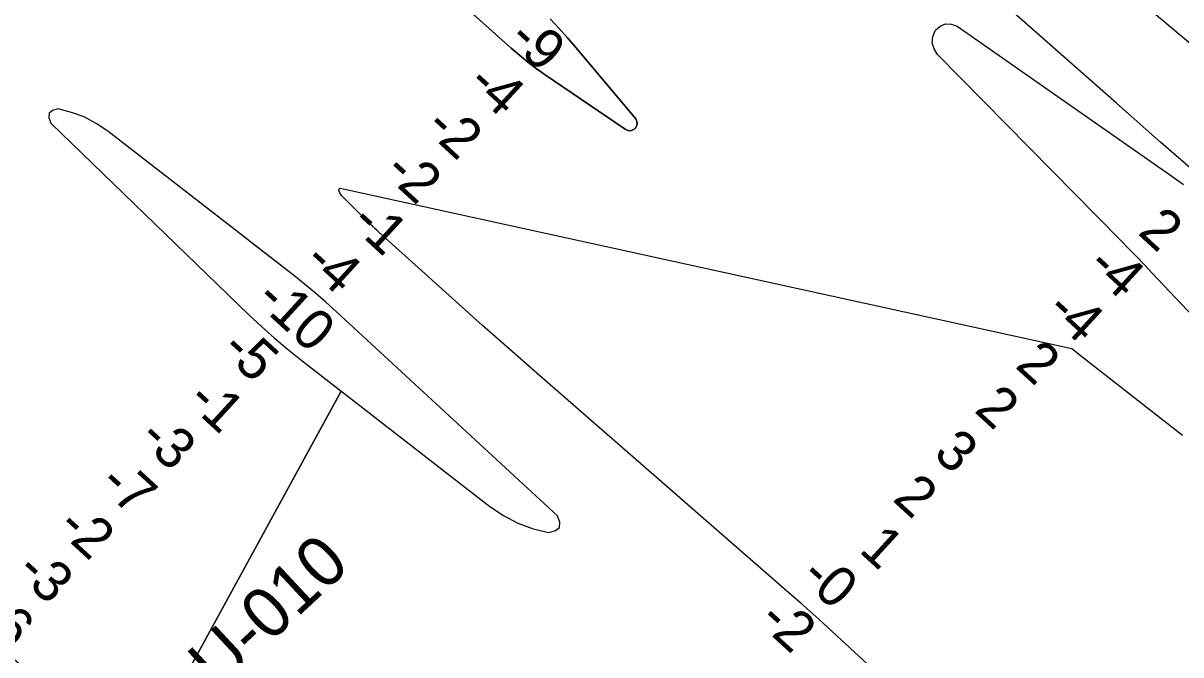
# Model space of a CAD drawing. Extents: x 3180038 to 3217926, y 922069 to 947485.
# Drawn here: x 3203168 to 3205085, y 935832 to 936878 of the extents above; entities that cross this region are included whole.
import ezdxf

# ---------------------------------------------------------------- set-up
doc = ezdxf.new("R2010")
doc.units = 0
for name, color, linetype in [('V-RIVR-RANG', 7, 'Continuous'), ('V-RIVR-RANG-IDEN', 7, 'Continuous'), ('V-TOPO-DPTH', 7, 'Continuous'), ('V-TOPO-MINR', 7, 'Continuous')]:
    doc.layers.add(name, color=color, linetype=linetype)

msp = doc.modelspace()

# ---------------------------------------------------------------- linework, layer by layer
at = {"layer": 'V-TOPO-DPTH'}
for points in [[(3204040.6, 936885.2), (3204055, 936869.7), (3204069.1, 936853.8), (3204082.9, 936837.7), (3204182.3, 936719.3), (3204184.2, 936715.2), (3204184.9, 936711.3), (3204183.8, 936707.4), (3204181.4, 936703.6), (3204177.5, 936701.2), (3204173.4, 936699.9), (3204169.2, 936700.5), (3204164.8, 936702.2), (3204032.2, 936792.6), (3204017.6, 936802.9), (3204003.4, 936813.6), (3203989.6, 936824.9), (3203976, 936836.5), (3203785.9, 937006.9)], [(3203799.3, 936994.9), (3203976, 936836.5), (3203989.6, 936824.9), (3204003.4, 936813.6), (3204017.6, 936802.9), (3204032.2, 936792.6), (3204164.8, 936702.2), (3204169.2, 936700.5), (3204173.4, 936699.9), (3204177.5, 936701.2), (3204181.4, 936703.6), (3204183.8, 936707.4), (3204184.9, 936711.3), (3204184.2, 936715.2), (3204182.3, 936719.3), (3204082.9, 936837.7), (3204069.1, 936853.8), (3204055, 936869.7), (3204040.6, 936885.2)], [(3203268.8, 936722.6), (3203247.6, 936730.3), (3203225.5, 936736.1), (3203216.3, 936733.4), (3203210.6, 936728.8), (3203210.2, 936721.5), (3203213.3, 936712.5), (3203541.6, 936395.2), (3203562.2, 936375.8), (3203583.3, 936357), (3203604.9, 936338.8), (3203627, 936321.1), (3203694.3, 936268.8)], [(3203651.6, 936431.1), (3203633.6, 936445.9), (3203615.3, 936460.5), (3203307.6, 936699.2), (3203288.6, 936711.9), (3203268.8, 936722.6), (3203247.6, 936730.3), (3203225.5, 936736.1), (3203216.3, 936733.4), (3203210.6, 936728.8), (3203210.2, 936721.5), (3203213.3, 936712.5), (3203541.6, 936395.2), (3203562.2, 936375.8), (3203583.3, 936357), (3203604.9, 936338.8), (3203627, 936321.1), (3203940.5, 936077.7), (3203963.2, 936062.6), (3203986.9, 936050), (3204012.2, 936041), (3204038.6, 936034.4), (3204049.4, 936037.8), (3204056.1, 936043.2), (3204056.4, 936051.8), (3204052.5, 936062.5), (3203686.6, 936400.2), (3203669.2, 936415.8), (3203651.6, 936431.1)], [(3203545, 936515), (3203538.5, 936520.1), (3203307.6, 936699.2), (3203288.6, 936711.9), (3203268.8, 936722.6)], [(3203367.3, 935627), (3203351.3, 935641.7), (3203694.3, 936268.8), (3203703.1, 936262), (3203940.5, 936077.7), (3203963.2, 936062.6), (3203986.9, 936050), (3204012.2, 936041), (3204038.6, 936034.4), (3204049.4, 936037.8), (3204056.1, 936043.2), (3204056.4, 936051.8), (3204052.5, 936062.5), (3203686.6, 936400.2), (3203669.2, 936415.8), (3203651.6, 936431.1), (3203633.6, 936445.9), (3203615.3, 936460.5), (3203545, 936515)], [(3203694.3, 936268.8), (3203351.3, 935641.7), (3203166.5, 935812.3), (3203143.3, 935832.9), (3203119.7, 935852.9)]]:
    msp.add_lwpolyline(points, dxfattribs=at)
at = {"layer": 'V-TOPO-MINR'}
for points in [[(3204567.8, 937292.1), (3205207.6, 936754.8)], [(3205121, 936620.7), (3205077, 936659), (3205052.4, 936680.6), (3205027.8, 936702.1), (3205003.2, 936723.7), (3204978.6, 936745.3), (3204436.2, 937222.8)], [(3203785.9, 937006.9), (3203976, 936836.5), (3203989.6, 936824.9), (3204003.4, 936813.6), (3204017.6, 936802.9), (3204032.2, 936792.6), (3204164.8, 936702.2), (3204169.2, 936700.5), (3204173.4, 936699.9), (3204177.5, 936701.2), (3204181.4, 936703.6), (3204183.8, 936707.4), (3204184.9, 936711.3), (3204184.2, 936715.2), (3204182.3, 936719.3), (3204082.9, 936837.7), (3204069.1, 936853.8), (3204055, 936869.7), (3204040.6, 936885.2)], [(3205338.2, 936146.9), (3205037.9, 936464.1), (3205024.8, 936477.8), (3205011.6, 936491.5), (3204998.4, 936505.1), (3204985.1, 936518.6), (3204682.4, 936825.9), (3204676.4, 936835.5), (3204673.3, 936845.4), (3204674.6, 936855.7), (3204678.7, 936866.2), (3204686.8, 936873.1), (3204695.4, 936877.1), (3204704.9, 936876.5), (3204714.9, 936872.9), (3205070.5, 936624.7), (3205089.9, 936611.1)], [(3203651.6, 936431.1), (3203633.6, 936445.9), (3203615.3, 936460.5), (3203307.6, 936699.2), (3203288.6, 936711.9), (3203268.8, 936722.6), (3203247.6, 936730.3), (3203225.5, 936736.1), (3203216.3, 936733.4), (3203210.6, 936728.8), (3203210.2, 936721.5), (3203213.3, 936712.5), (3203541.6, 936395.2), (3203562.2, 936375.8), (3203583.3, 936357), (3203604.9, 936338.8), (3203627, 936321.1), (3203940.5, 936077.7), (3203963.2, 936062.6), (3203986.9, 936050), (3204012.2, 936041), (3204038.6, 936034.4), (3204049.4, 936037.8), (3204056.1, 936043.2), (3204056.4, 936051.8), (3204052.5, 936062.5), (3203686.6, 936400.2), (3203669.2, 936415.8), (3203651.6, 936431.1)], [(3203268.8, 936722.6), (3203247.6, 936730.3), (3203225.5, 936736.1), (3203216.3, 936733.4), (3203210.6, 936728.8), (3203210.2, 936721.5), (3203213.3, 936712.5), (3203541.6, 936395.2), (3203562.2, 936375.8), (3203583.3, 936357), (3203604.9, 936338.8), (3203627, 936321.1), (3203940.5, 936077.7), (3203963.2, 936062.6), (3203986.9, 936050), (3204012.2, 936041), (3204038.6, 936034.4), (3204049.4, 936037.8), (3204056.1, 936043.2), (3204056.4, 936051.8), (3204052.5, 936062.5), (3203686.6, 936400.2), (3203669.2, 936415.8), (3203651.6, 936431.1), (3203633.6, 936445.9), (3203615.3, 936460.5), (3203307.6, 936699.2), (3203288.6, 936711.9), (3203268.8, 936722.6)], [(3204857.9, 935547.4), (3204500.3, 935877.5), (3204485.6, 935890.9), (3204470.9, 935904.2), (3204456, 935917.4), (3204441.1, 935930.5), (3204018.6, 936298.4), (3203973.4, 936338), (3203928.5, 936377.6), (3203883.7, 936417.6), (3203839, 936457.7), (3203756.6, 936532.1), (3203753.3, 936535.1), (3203750, 936538.2), (3203746.8, 936541.2), (3203743.6, 936544.3), (3203697.7, 936589.6), (3203695.4, 936592.3), (3203693.3, 936595.1), (3203691.8, 936598.2), (3203690.5, 936601.5), (3203690.8, 936603.2), (3203691.5, 936604.4), (3203692.8, 936604.7), (3204904.5, 936339.2), (3204923.7, 936324.2), (3205087.8, 936195.8)]]:
    msp.add_lwpolyline(points, dxfattribs=at)

# ---------------------------------------------------------------- texts
at = {"layer": 'V-RIVR-RANG'}
for s, rotation, p in [('-9', 317.4797, (3203968.1, 936847.5)), ('-4', 317.4797, (3203900.3, 936773.9)), ('-2', 317.4797, (3203830.5, 936702.2)), ('-2', 317.4797, (3203762.8, 936628.7)), ('-1', 317.4797, (3203707.3, 936543.8)), ('2', 317.5022, (3205012.3, 936529.8)), ('-4', 317.4797, (3203629.5, 936479.5)), ('-4', 317.5022, (3204927.2, 936472.1)), ('-10', 317.4797, (3203549.7, 936417)), ('-4', 317.5022, (3204859.5, 936398.6)), ('-5', 317.4797, (3203492.7, 936333.6)), ('2', 317.5022, (3204809.1, 936309.1)), ('2', 317.5022, (3204741.3, 936235.6)), ('-1', 317.4797, (3203436.5, 936249.5)), ('-3', 317.4797, (3203356.1, 936187.5)), ('3', 317.5022, (3204673.2, 936162.4)), ('-7', 317.4797, (3203290.7, 936111.8)), ('2', 317.5022, (3204605.9, 936088.5)), ('-2', 317.4797, (3203221.1, 936040)), ('1', 317.5022, (3204550.4, 936003.7)), ('-3', 317.4797, (3203153, 935966.7)), ('-0', 317.5022, (3204452.3, 935957.9)), ('-6', 317.4797, (3203087.6, 935891)), ('-2', 317.5022, (3204383.2, 935885.6))]:
    msp.add_text(s, height=67, rotation=rotation, dxfattribs=at).set_placement(p)
at = {"layer": 'V-RIVR-RANG-IDEN'}
msp.add_text('U-010', height=83, rotation=43.0032, dxfattribs=at).set_placement((3203490.5, 935771.1))

doc.saveas('drawing.dxf')
